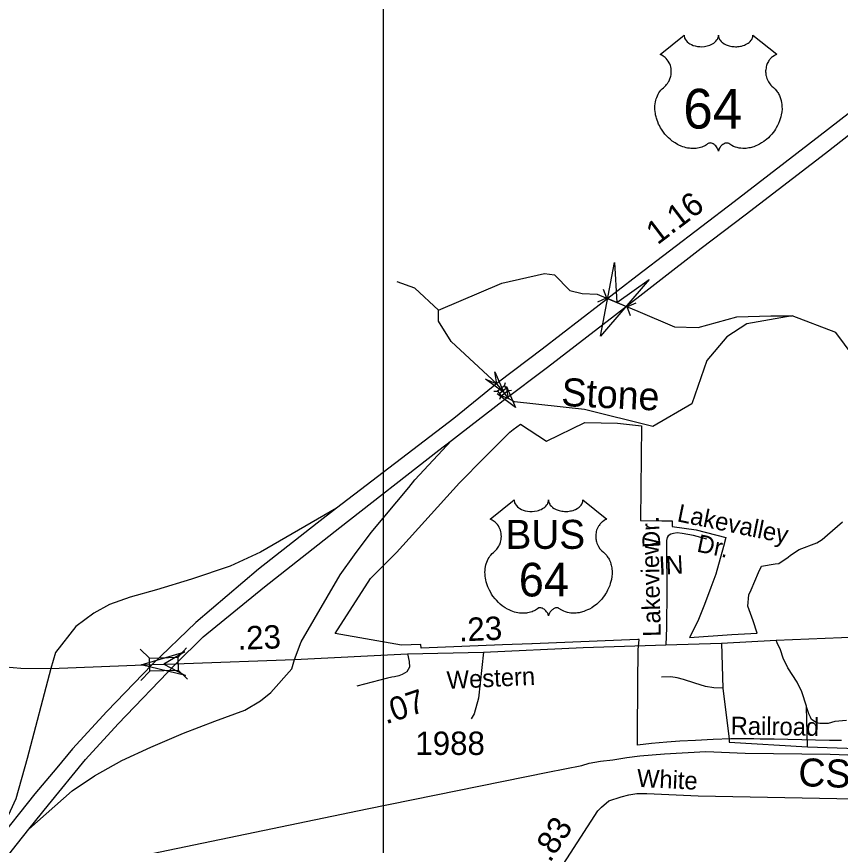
# Model space of a CAD drawing. Extents: x 2220236 to 2384410, y 720751 to 894131.
# Drawn here: x 2297671 to 2302079, y 808527 to 812961 of the extents above; entities that cross this region are included whole.
import ezdxf

# ---------------------------------------------------------------- set-up
doc = ezdxf.new("R2010")
doc.units = 0
doc.layers.add('Default', color=7, linetype='Continuous')

msp = doc.modelspace()

# ---------------------------------------------------------------- linework, layer by layer
at = {"layer": 'Default'}
for p, q in [((2300809.5, 811503.4), (2300827.1, 811455.8)), ((2300780.5, 811435.7), (2300827.1, 811455.8)), ((2300827.1, 811455.8), (2300938.2, 811408.1)), ((2300984.8, 811428.2), (2300938.2, 811408.1)), ((2300955.7, 811360.4), (2300938.2, 811408.1)), ((2300253.7, 810945), (2300291.6, 810973.6)), ((2300282.1, 810986.2), (2300287.7, 811004.2)), ((2300225.3, 810957.1), (2300244.2, 810957.6)), ((2300257.6, 810914.4), (2300263.2, 810932.4)), ((2300300.9, 810961.2), (2300319.8, 810961.8)), ((2301443.3, 809608.4), (2301449.6, 809368.4)), ((2298332.5, 809576.9), (2298382.5, 809529.4)), ((2298533.6, 809533), (2298581.1, 809583.1)), ((2298535.4, 809464.1), (2298585.4, 809416.6)), ((2298336.9, 809408.8), (2298384.4, 809458.9)), ((2301903.3, 809053.7), (2301898.4, 809268))]:
    msp.add_line(p, q, dxfattribs=at)
for points in [[(2299633.7, 818158.8), (2318694.1, 818158.8), (2318694.1, 801601.3), (2299633.7, 801601.3), (2299633.7, 818158.8)], [(2302476.3, 812716.3), (2301971.3, 812324.1), (2301510.5, 811970.5), (2300990.8, 811574.4), (2300482.7, 811182.5), (2300249.8, 811004.5)], [(2300274.8, 810906.3), (2300512.6, 811085.2), (2300870.2, 811361.4), (2301334.3, 811722.6), (2301569.6, 811900.6), (2301999.5, 812230.1), (2302613.3, 812709.4), (2302643.9, 812732.1)], [(2299929.2, 811391.2), (2300267, 811535.2), (2300495.3, 811586.2), (2300548.7, 811578.9), (2300631.3, 811496.3), (2300696.9, 811479.3), (2300777, 811476.9), (2300882.6, 811431.9), (2300995.6, 811384.6), (2301192.2, 811301.9), (2301318.5, 811297.1), (2301524.9, 811355.4), (2301707.1, 811360.3), (2301820.2, 811360.3)], [(2302409.3, 810793.6), (2302054.4, 811271.4), (2301820.2, 811360.3), (2301579.3, 811317.6), (2301471.2, 811247.6), (2301364.4, 811121.7), (2301283.4, 810888.7), (2301076.3, 810768.7), (2300709.2, 810858.7), (2300335.8, 810899.8), (2300302.4, 810917.4), (2300272.6, 810959.3), (2300241.1, 810997), (2299997.3, 811223.4), (2299929.2, 811332.2), (2299929.2, 811391.2), (2299802.3, 811507.5), (2299708.3, 811541.5)], [(2300249.8, 811004.5), (2300010.3, 810810.6), (2299383.2, 810331.2)], [(2299997.6, 810692.7), (2300046.9, 810730.7), (2300274.8, 810906.3)], [(2302085.2, 809087.3), (2302044.2, 809088.1), (2302020.2, 809088.6), (2301946.2, 809090.1), (2301872.5, 809091.5), (2301798.2, 809092.9), (2301724.8, 809094.4), (2301721.2, 809094.4), (2301649, 809095.9), (2301615.2, 809096.6), (2301493.5, 809097), (2301398, 809093.2), (2301303.2, 809087.6), (2301220, 809083.7), (2301149.8, 809079.4), (2301068.2, 809071.9), (2300993, 809062.6), (2300993.5, 809120.3), (2300996, 809392.6), (2300997.2, 809573.5), (2301002.5, 809628.6), (2300995.2, 809628.2), (2300430.2, 809605.6), (2300428, 809605.5), (2300270.5, 809599.1), (2299835.5, 809581.7), (2299834.8, 809601.6), (2299730.2, 809597.4), (2299375.2, 809660.5), (2299564.8, 809954.7), (2299704.8, 810093.9), (2300040.5, 810466.3), (2300174.2, 810602.6), (2300310, 810737.2), (2300328.8, 810751.7), (2300367, 810781.1), (2300506.2, 810688.8), (2300711.5, 810789.9), (2300885.8, 810785.2), (2301014.2, 810772.2), (2301009, 810267.9), (2301009, 810264.5), (2301123.5, 810263.4), (2301129, 810263.3), (2301179, 810262.8), (2301178.8, 810233.8), (2301308, 810215.2), (2301466.2, 810173.8), (2301453, 810125.6), (2301412.2, 809978.8), (2301385.2, 809906.1), (2301352, 809816.5), (2301315.5, 809726.9), (2301272.5, 809639.3), (2301497.5, 809655.1), (2301633, 809661.6), (2301613.2, 809728.6), (2301583, 809807.4), (2301589.2, 809867.3), (2301600.8, 809893.3), (2301641.2, 809986.1), (2301656.8, 810021.1), (2301729.5, 810032.6), (2301750.5, 810035.9), (2301798.8, 810069.6), (2301812.2, 810078.9), (2301857.8, 810110.6), (2301952.8, 810145.4), (2301981.8, 810163.4), (2302010.8, 810188.7), (2302090, 810258.1)], [(2302085.2, 809087.3), (2302044.2, 809088.1), (2302020.2, 809088.6), (2301946.2, 809090.1), (2301872.5, 809091.5), (2301798.2, 809092.9), (2301724.8, 809094.4), (2301721.2, 809094.4), (2301649, 809095.9), (2301615.2, 809096.6), (2301493.5, 809097), (2301398, 809093.2), (2301303.2, 809087.6), (2301220, 809083.7), (2301149.8, 809079.4), (2301068.2, 809071.9), (2300993, 809062.6), (2300993.5, 809120.3), (2300996, 809392.6), (2300997.2, 809573.5), (2301002.5, 809628.6), (2300995.2, 809628.2), (2300430.2, 809605.6), (2300428, 809605.5), (2300270.5, 809599.1), (2299835.5, 809581.7), (2299834.8, 809601.6), (2299730.2, 809597.4), (2299375.2, 809660.5), (2299564.8, 809954.7), (2299704.8, 810093.9), (2300040.5, 810466.3), (2300174.2, 810602.6), (2300310, 810737.2), (2300328.8, 810751.7), (2300367, 810781.1), (2300506.2, 810688.8), (2300711.5, 810789.9), (2300885.8, 810785.2), (2301014.2, 810772.2), (2301009, 810267.9), (2301009, 810264.5), (2301123.5, 810263.4), (2301129, 810263.3), (2301179, 810262.8), (2301178.8, 810233.8), (2301308, 810215.2), (2301466.2, 810173.8), (2301453, 810125.6), (2301412.2, 809978.8), (2301385.2, 809906.1), (2301352, 809816.5), (2301315.5, 809726.9), (2301272.5, 809639.3), (2301497.5, 809655.1), (2301633, 809661.6), (2301613.2, 809728.6), (2301583, 809807.4), (2301589.2, 809867.3), (2301600.8, 809893.3), (2301641.2, 809986.1), (2301656.8, 810021.1), (2301729.5, 810032.6), (2301750.5, 810035.9), (2301798.8, 810069.6), (2301812.2, 810078.9), (2301857.8, 810110.6), (2301952.8, 810145.4), (2301981.8, 810163.4), (2302010.8, 810188.7), (2302090, 810258.1)], [(2298523.1, 809497.7), (2298670.5, 809641.9), (2298997.8, 809910.4), (2299400.8, 810227.6), (2299931.3, 810641.7), (2299997.6, 810692.7)], [(2299158.2, 809521.6), (2299193.9, 809616.8), (2299403.5, 809975.3), (2299478.6, 810080.9), (2299569.2, 810201.4), (2299769.9, 810442.4), (2299801.6, 810482.6), (2299997.6, 810692.7)], [(2299383.2, 810331.2), (2298976.8, 810095.4), (2298813.3, 810019.9), (2298606.7, 809951.5), (2298419.4, 809893.5), (2298279.7, 809854.8), (2298168.2, 809816.2), (2298084.9, 809770), (2297988.3, 809698.7), (2297879.9, 809558.6), (2297855.3, 809472.6)], [(2299383.2, 810331.2), (2299279.4, 810251.2), (2298965.8, 810004.9), (2298630.2, 809719.7), (2298395.9, 809494)], [(2301365.1, 810166), (2301293.9, 810185.5), (2301232.4, 810195.2), (2301206.5, 810198.4), (2301185.4, 810195.2), (2301172.5, 810192), (2301157.9, 810183.9), (2301151.4, 810174.1), (2301148.2, 810157.9), (2301148.2, 810120.7), (2301149.8, 809893.9), (2301148.2, 809691.4), (2301145, 809599.1)], [(2293904.9, 809976.1), (2294556.5, 809984.2), (2295384.3, 809961.9), (2295594.6, 809920), (2295810.1, 809841.6), (2297438.2, 809502.6), (2297569.1, 809485.9), (2297694.7, 809475.5), (2297855.3, 809472.6)], [(2299762.4, 809551.8), (2300169.9, 809560.8), (2300702.5, 809585.2), (2301145, 809599.1), (2301443.3, 809608.4), (2301735.2, 809624.6), (2302347.9, 809650.6), (2303068.3, 809677.4), (2303274.4, 809688), (2303733.1, 809704.8), (2303899.8, 809714), (2304200.9, 809721), (2304302.2, 809721), (2304328.9, 809722.4), (2304352.8, 809725.3), (2304403.5, 809735.1)], [(2301898.4, 809268), (2301897, 809272.6), (2301873.1, 809348.7), (2301847.8, 809400.8), (2301798.5, 809476.8), (2301773.2, 809528.9), (2301757.7, 809573.9), (2301740.8, 809610.5), (2301735.2, 809624.6)], [(2299158.2, 809521.6), (2299762.4, 809551.8)], [(2299762.4, 809551.8), (2299771.1, 809511.2), (2299774, 809481.2), (2299758.5, 809455.2), (2299734.4, 809441.7), (2299716.1, 809434.9), (2299692.9, 809429.1), (2299678.5, 809426.2), (2299656.3, 809422.4), (2299491.3, 809378.9)], [(2300169.9, 809560.8), (2300142.6, 809314.6), (2300119.6, 809230.5), (2300103.8, 809204.4)], [(2297737.2, 808613.5), (2297968.2, 808818.1), (2298087.9, 808899.9), (2298233.6, 808981.7), (2298389.7, 809053.1), (2298563.6, 809127.5), (2298731.5, 809190.9), (2298892.9, 809250.9), (2298976.1, 809300), (2299031.1, 809344.6), (2299144.1, 809471.1), (2299158.2, 809521.6)], [(2298523.1, 809497.7), (2298568.2, 809499.7), (2299158.2, 809521.6)], [(2298395.9, 809494), (2298153.6, 809243.9), (2297970.5, 809042.9), (2297886.8, 808942.4), (2297768.4, 808802.1), (2297554.6, 808534.5)], [(2297855.3, 809472.6), (2297728.2, 808992.1), (2297667.2, 808776.4), (2297554.6, 808534.5)], [(2297737.2, 808613.5), (2297841.8, 808743.7), (2298039.4, 808985.8), (2298214.6, 809176.9), (2298523.1, 809497.7)], [(2297855.3, 809472.6), (2298395.9, 809494)], [(2298395.9, 809494), (2298523.1, 809497.7)], [(2301449.6, 809368.4), (2301401.5, 809370.3), (2301357.4, 809377.7), (2301300.5, 809395.1), (2301240, 809414.8), (2301206.2, 809423.3), (2301171, 809428.9), (2301121.8, 809427.5)], [(2301449.6, 809368.4), (2301484.1, 809095.1), (2301484.6, 809079.2), (2301903.3, 809053.7)], [(2302111.6, 809194.5), (2302049, 809189.6), (2302013.8, 809179.7), (2301989.9, 809178.3), (2301968.8, 809179.7), (2301950.5, 809182.5), (2301939.2, 809191), (2301925.1, 809200.8), (2301919.5, 809212.1), (2301909.7, 809230.4), (2301898.4, 809268)], [(2297485.2, 808295.4), (2298113, 808425.3), (2299547.1, 808722.5), (2300514.6, 808918.9), (2300696.2, 808954.7), (2300734.1, 808967.3), (2300795.9, 808977.8), (2300861.9, 808984.5), (2300935.6, 808997.3), (2301005.4, 809006.2), (2301137.4, 809017.6), (2301359.2, 809029.8), (2301569, 809020.2), (2302025, 809015), (2302689, 808990.3), (2303650.7, 808970.6)], [(2301903.3, 809053.7), (2302535.8, 809031.9), (2303035.9, 809019.9), (2303099.9, 809024.9)], [(2300099.4, 807191.2), (2300143.5, 807369.6), (2300147.1, 807399.6), (2300145, 807417.5), (2300162.2, 807671.7), (2300179.6, 807731.8), (2300254.1, 807876.5), (2300299.1, 807961), (2300322.6, 808001.2), (2300780.8, 808711.9), (2300800.5, 808732.1), (2300840.2, 808764.5), (2300905.9, 808787.2), (2300947.7, 808797.5), (2300989.7, 808804.1), (2301043.7, 808804.7), (2301317.7, 808791.6), (2302893.4, 808762.6)], [(2292591.9, 803356.2), (2293003.8, 803603.7), (2293502.9, 803938), (2293873.3, 804224), (2294268.5, 804550.7), (2294566.7, 804812.2), (2294779.9, 805007.5), (2294960, 805191.9), (2295496.1, 805770.5), (2295825.1, 806169.5), (2295961.2, 806343.1), (2296881.9, 807531.7), (2297484.3, 808293.7), (2297675.7, 808536.8), (2297737.2, 808613.5)]]:
    msp.add_lwpolyline(points, dxfattribs=at)
for points in [[(2301242.7, 812861.4), (2301243, 812856), (2301244.3, 812849.7), (2301245.3, 812846.5), (2301248.2, 812840.2), (2301253.1, 812832.8), (2301259.9, 812825.6), (2301267.6, 812819.3), (2301272.7, 812816), (2301281.5, 812811.3), (2301291.5, 812807.1), (2301302.5, 812803.9), (2301313.9, 812801.6), (2301326.2, 812800.3), (2301338.5, 812800), (2301351.7, 812801), (2301366.3, 812803.8), (2301373, 812805.6), (2301380.5, 812808.2), (2301387.5, 812811), (2301395.2, 812815.1), (2301401.4, 812819.1), (2301406.2, 812822.6), (2301413, 812829.1), (2301418.4, 812835.9), (2301420.7, 812839.7), (2301422.7, 812843.3), (2301425.4, 812851.1), (2301426.2, 812854.5), (2301426.7, 812861.6), (2301427.1, 812855.6), (2301427.7, 812851.9), (2301428.7, 812848.3), (2301430.3, 812844.4), (2301433, 812838.9), (2301436, 812834.4), (2301441.8, 812827.6), (2301445.3, 812824.3), (2301448.6, 812821.6), (2301457.3, 812815.6), (2301467.5, 812810.4), (2301472.6, 812808.2), (2301477.7, 812806.4), (2301484.3, 812804.4), (2301491, 812802.8), (2301497.7, 812801.7), (2301504.5, 812800.7), (2301511.5, 812800.2), (2301517.2, 812800), (2301524.2, 812800.1), (2301530.7, 812800.5), (2301537.3, 812801.2), (2301544.6, 812802.5), (2301550.4, 812803.7), (2301558.2, 812805.8), (2301565.1, 812808.3), (2301571.3, 812811), (2301579.3, 812815.1), (2301585.7, 812819.2), (2301590.4, 812823), (2301596.1, 812828.1), (2301601.4, 812834.3), (2301604.5, 812838.8), (2301606.7, 812843.4), (2301608.7, 812848.3), (2301610, 812853.4), (2301610.6, 812857.9), (2301610.7, 812861.8), (2301739.3, 812759.3), (2301736.3, 812758.2), (2301729.3, 812754.7), (2301723.8, 812751.5), (2301714.9, 812745.2), (2301711.1, 812741.8), (2301707.3, 812738.2), (2301703.8, 812734.4), (2301700.7, 812730.9), (2301697, 812725.7), (2301693.7, 812720.5), (2301690.4, 812714.8), (2301688, 812709.9), (2301684.1, 812699.6), (2301682.2, 812693), (2301681, 812687.5), (2301679.4, 812676), (2301679.1, 812670.5), (2301679.1, 812665.1), (2301679.4, 812659.4), (2301679.9, 812654), (2301680.9, 812648.3), (2301681.8, 812643.3), (2301683.4, 812637.1), (2301685.7, 812630), (2301688.5, 812623), (2301694.4, 812611.9), (2301701.9, 812600.5), (2301707.3, 812594.1), (2301712.6, 812588.6), (2301720.6, 812581.9), (2301724.9, 812578.1), (2301729.8, 812573.2), (2301737.8, 812563.9), (2301741.1, 812559.4), (2301744.4, 812554.5), (2301747.4, 812549.4), (2301750.5, 812543.9), (2301752.9, 812539.2), (2301757.4, 812528.1), (2301760.7, 812517.4), (2301762.3, 812511.8), (2301764.6, 812499.2), (2301765.6, 812493), (2301766.5, 812480.6), (2301766.6, 812465.8), (2301765.4, 812451.6), (2301762.8, 812435.1), (2301760.6, 812425.3), (2301757.2, 812413.8), (2301753.9, 812403.8), (2301748.1, 812389.2), (2301742.9, 812378.5), (2301736.1, 812366.1), (2301731.5, 812358.5), (2301726.1, 812350.5), (2301719.3, 812341.2), (2301711.4, 812331.3), (2301701.9, 812320.9), (2301694.2, 812313.2), (2301684.2, 812304.3), (2301678.1, 812299.3), (2301669.5, 812292.7), (2301657.6, 812284.8), (2301645.9, 812278.1), (2301636, 812273), (2301627.2, 812269.2), (2301615.8, 812264.8), (2301596.8, 812259.6), (2301589.9, 812258.2), (2301581.7, 812256.9), (2301574, 812256.2), (2301566.6, 812255.7), (2301556.6, 812255.7), (2301546.6, 812256.5), (2301537.2, 812257.9), (2301527.4, 812259.9), (2301517.1, 812262.9), (2301507.8, 812266.6), (2301498.4, 812271.2), (2301482.5, 812281.3), (2301477.9, 812283.7), (2301475.3, 812284.4), (2301469.2, 812284.7), (2301463.4, 812283.5), (2301457.5, 812281.1), (2301453.9, 812279.2), (2301449.2, 812276.1), (2301445.5, 812273.2), (2301441.1, 812269), (2301438.1, 812265.5), (2301435.8, 812262.8), (2301431.3, 812255.7), (2301429.7, 812252.4), (2301428, 812248.1), (2301426.5, 812241.7), (2301424.5, 812249.7), (2301422.2, 812255), (2301419.4, 812259.6), (2301416.6, 812263.6), (2301412.1, 812268.8), (2301408.1, 812272.7), (2301403.2, 812276.6), (2301398.1, 812279.7), (2301393.9, 812281.9), (2301390.1, 812283.3), (2301385.5, 812284.4), (2301381.7, 812284.8), (2301378.6, 812284.7), (2301374.3, 812283.7), (2301368.5, 812279.5), (2301363, 812275.7), (2301357, 812272), (2301349.8, 812268.2), (2301344.6, 812265.8), (2301338.4, 812263.3), (2301331.1, 812260.9), (2301323.2, 812258.8), (2301315, 812257.2), (2301307.9, 812256.1), (2301300.2, 812255.4), (2301293.3, 812255.2), (2301286.1, 812255.3), (2301279.3, 812255.8), (2301271.5, 812256.5), (2301261.8, 812257.9), (2301253.8, 812259.8), (2301245.2, 812262), (2301236.5, 812264.8), (2301227.2, 812268.3), (2301215.5, 812273.4), (2301207.4, 812277.6), (2301194.5, 812285), (2301179.5, 812295.4), (2301168.1, 812304.6), (2301159.8, 812312.1), (2301147.6, 812324.6), (2301140.4, 812332.7), (2301129.1, 812347.3), (2301121.9, 812357.9), (2301117.2, 812365.6), (2301110.4, 812378.1), (2301106.6, 812385.9), (2301101.8, 812397.3), (2301098, 812407.7), (2301094.8, 812417.6), (2301093.1, 812423.9), (2301090.6, 812434.9), (2301089.1, 812442.7), (2301087.7, 812453.4), (2301086.9, 812464.8), (2301086.7, 812475.2), (2301087, 812483.8), (2301088, 812493.9), (2301089.7, 812504.7), (2301091.8, 812513.9), (2301093.6, 812520.5), (2301096.4, 812528.5), (2301100, 812537.4), (2301104.2, 812545.9), (2301108.3, 812553), (2301113.4, 812560.6), (2301118.4, 812567), (2301125, 812574.2), (2301131.8, 812580.7), (2301138.1, 812585.8), (2301145.5, 812593.1), (2301149.4, 812597.5), (2301154, 812603.7), (2301157.8, 812609.4), (2301160.7, 812614.5), (2301164.6, 812622), (2301167, 812627.6), (2301170, 812636.3), (2301171.4, 812642.3), (2301173, 812650.2), (2301173.9, 812657.5), (2301174.3, 812666.7), (2301174.1, 812674.3), (2301173.1, 812683.2), (2301171.4, 812691.7), (2301169.4, 812699.2), (2301166.2, 812707.7), (2301163.3, 812713.9), (2301158.4, 812722.4), (2301152.9, 812730.2), (2301147.2, 812736.6), (2301141.5, 812742.3), (2301136.1, 812746.5), (2301130.9, 812750.2), (2301124.3, 812754.2), (2301118, 812757.3), (2301114.1, 812758.9)], [(2301056.5, 811555.3), (2300796.3, 811251.5), (2300869.7, 811644.7), (2300882.6, 811431.9)], [(2300230.6, 811061.1), (2300278.8, 810949.1), (2300181.1, 811022), (2300241.1, 810997)], [(2300292, 810981.5), (2300340.1, 810869.5), (2300242.4, 810942.4), (2300302.4, 810917.4)], [(2300263.2, 810932.4), (2300301.1, 810961), (2300282, 810986.2), (2300244.2, 810957.6)], [(2300333.4, 810374.8), (2300333.8, 810369.5), (2300335.1, 810363.2), (2300336, 810359.9), (2300339, 810353.7), (2300343.9, 810346.3), (2300350.7, 810339.1), (2300358.3, 810332.8), (2300363.5, 810329.5), (2300372.3, 810324.8), (2300382.2, 810320.6), (2300393.3, 810317.4), (2300404.6, 810315.1), (2300417, 810313.7), (2300429.2, 810313.5), (2300442.4, 810314.5), (2300457, 810317.3), (2300463.8, 810319.1), (2300471.3, 810321.7), (2300478.3, 810324.5), (2300486, 810328.6), (2300492.1, 810332.6), (2300496.9, 810336.1), (2300503.8, 810342.6), (2300509.2, 810349.4), (2300511.5, 810353.2), (2300513.5, 810356.8), (2300516.2, 810364.6), (2300516.9, 810368), (2300517.5, 810375.1), (2300517.9, 810369.1), (2300518.5, 810365.4), (2300519.5, 810361.8), (2300521, 810357.9), (2300523.7, 810352.4), (2300526.8, 810347.9), (2300532.5, 810341.1), (2300536.1, 810337.8), (2300539.4, 810335.1), (2300548.1, 810329.1), (2300558.3, 810323.9), (2300563.3, 810321.7), (2300568.5, 810319.9), (2300575, 810317.9), (2300581.8, 810316.3), (2300588.5, 810315.2), (2300595.3, 810314.2), (2300602.3, 810313.7), (2300608, 810313.5), (2300615, 810313.6), (2300621.4, 810314), (2300628, 810314.7), (2300635.3, 810316), (2300641.2, 810317.2), (2300648.9, 810319.3), (2300655.9, 810321.8), (2300662.1, 810324.5), (2300670, 810328.6), (2300676.5, 810332.7), (2300681.2, 810336.5), (2300686.8, 810341.6), (2300692.1, 810347.8), (2300695.2, 810352.3), (2300697.4, 810356.9), (2300699.5, 810361.8), (2300700.7, 810366.9), (2300701.4, 810371.4), (2300701.5, 810375.3), (2300830.1, 810272.8), (2300827, 810271.6), (2300820.1, 810268.2), (2300814.5, 810265), (2300805.7, 810258.7), (2300801.9, 810255.3), (2300798.1, 810251.7), (2300794.6, 810247.9), (2300791.5, 810244.4), (2300787.8, 810239.2), (2300784.4, 810234), (2300781.2, 810228.3), (2300778.8, 810223.4), (2300774.8, 810213.1), (2300772.9, 810206.5), (2300771.7, 810201), (2300770.2, 810189.5), (2300769.8, 810184), (2300769.8, 810178.6), (2300770.1, 810172.9), (2300770.7, 810167.5), (2300771.6, 810161.8), (2300772.6, 810156.8), (2300774.1, 810150.6), (2300776.4, 810143.5), (2300779.2, 810136.5), (2300785.1, 810125.4), (2300792.7, 810114), (2300798.1, 810107.6), (2300803.4, 810102.1), (2300811.3, 810095.4), (2300815.6, 810091.6), (2300820.6, 810086.7), (2300828.6, 810077.4), (2300831.9, 810072.9), (2300835.2, 810068), (2300838.2, 810062.9), (2300841.2, 810057.4), (2300843.7, 810052.7), (2300848.2, 810041.6), (2300851.5, 810030.9), (2300853, 810025.3), (2300855.4, 810012.7), (2300856.3, 810006.5), (2300857.3, 809994.1), (2300857.3, 809979.3), (2300856.2, 809965.1), (2300853.5, 809948.6), (2300851.3, 809938.8), (2300848, 809927.3), (2300844.7, 809917.3), (2300838.8, 809902.7), (2300833.6, 809892), (2300826.9, 809879.6), (2300822.2, 809872), (2300816.8, 809864), (2300810.1, 809854.7), (2300802.2, 809844.8), (2300792.7, 809834.4), (2300785, 809826.7), (2300775, 809817.8), (2300768.9, 809812.8), (2300760.2, 809806.2), (2300748.4, 809798.3), (2300736.7, 809791.6), (2300726.8, 809786.5), (2300717.9, 809782.7), (2300706.6, 809778.3), (2300687.6, 809773.1), (2300680.7, 809771.7), (2300672.5, 809770.4), (2300664.8, 809769.7), (2300657.3, 809769.2), (2300647.3, 809769.2), (2300637.4, 809770), (2300628, 809771.4), (2300618.2, 809773.4), (2300607.9, 809776.4), (2300598.6, 809780.1), (2300589.2, 809784.7), (2300573.3, 809794.8), (2300568.7, 809797.2), (2300566.1, 809797.9), (2300559.9, 809798.2), (2300554.2, 809797), (2300548.2, 809794.6), (2300544.7, 809792.7), (2300539.9, 809789.6), (2300536.3, 809786.7), (2300531.9, 809782.5), (2300528.8, 809779), (2300526.5, 809776.3), (2300522, 809769.2), (2300520.4, 809765.9), (2300518.8, 809761.5), (2300517.3, 809755.2), (2300515.3, 809763.2), (2300512.9, 809768.5), (2300510.2, 809773.1), (2300507.3, 809777.1), (2300502.9, 809782.3), (2300498.8, 809786.2), (2300494, 809790.1), (2300488.8, 809793.2), (2300484.7, 809795.4), (2300480.9, 809796.8), (2300476.2, 809797.9), (2300472.4, 809798.2), (2300469.3, 809798.2), (2300465.1, 809797.2), (2300459.2, 809793), (2300453.7, 809789.2), (2300447.7, 809785.5), (2300440.6, 809781.7), (2300435.3, 809779.3), (2300429.1, 809776.8), (2300421.8, 809774.4), (2300413.9, 809772.3), (2300405.8, 809770.7), (2300398.7, 809769.6), (2300391, 809768.9), (2300384.1, 809768.7), (2300376.9, 809768.8), (2300370.1, 809769.3), (2300362.3, 809770), (2300352.6, 809771.4), (2300344.5, 809773.3), (2300336, 809775.5), (2300327.3, 809778.3), (2300317.9, 809781.8), (2300306.2, 809786.9), (2300298.1, 809791.1), (2300285.3, 809798.5), (2300270.2, 809808.9), (2300258.9, 809818.1), (2300250.6, 809825.6), (2300238.3, 809838.1), (2300231.2, 809846.2), (2300219.9, 809860.8), (2300212.7, 809871.4), (2300208, 809879.1), (2300201.2, 809891.6), (2300197.4, 809899.4), (2300192.5, 809910.8), (2300188.7, 809921.2), (2300185.5, 809931.1), (2300183.8, 809937.4), (2300181.4, 809948.4), (2300179.9, 809956.2), (2300178.5, 809966.9), (2300177.7, 809978.3), (2300177.5, 809988.7), (2300177.8, 809997.3), (2300178.8, 810007.4), (2300180.5, 810018.2), (2300182.5, 810027.3), (2300184.4, 810034), (2300187.1, 810042), (2300190.7, 810050.9), (2300195, 810059.4), (2300199, 810066.5), (2300204.1, 810074.1), (2300209.1, 810080.5), (2300215.7, 810087.7), (2300222.5, 810094.2), (2300228.8, 810099.3), (2300236.3, 810106.6), (2300240.1, 810111), (2300244.8, 810117.2), (2300248.5, 810122.9), (2300251.5, 810128), (2300255.4, 810135.5), (2300257.8, 810141.1), (2300260.7, 810149.8), (2300262.2, 810155.8), (2300263.7, 810163.7), (2300264.7, 810171), (2300265.1, 810180.2), (2300264.9, 810187.8), (2300263.9, 810196.7), (2300262.2, 810205.2), (2300260.2, 810212.7), (2300257, 810221.2), (2300254.1, 810227.4), (2300249.1, 810235.9), (2300243.7, 810243.7), (2300238, 810250.1), (2300232.3, 810255.8), (2300226.8, 810260), (2300221.6, 810263.7), (2300215.1, 810267.7), (2300208.8, 810270.8), (2300204.8, 810272.4)], [(2298575, 809436.7), (2298337.7, 809492.8), (2298571.2, 809562.9), (2298459.5, 809496.4)], [(2298382.5, 809529.4), (2298533.6, 809533.4), (2298535.4, 809462.8), (2298384.4, 809458.9)]]:
    msp.add_lwpolyline(points, close=True, dxfattribs=at)

# ---------------------------------------------------------------- texts
for s, height, p in [('64', 212.5, (2301238.4, 812362)), ('BUS', 155, (2300287.1, 810113.5)), ('64', 180, (2300358.6, 809858.7)), ('1988', 125, (2299805, 809010.8))]:
    msp.add_text(s, height=height, dxfattribs=at).set_placement(p)
for s, height, rotation, p in [('1.16', 125, 37.3087, (2301100.3, 811736.5)), ('Stone', 150, 357.1646, (2300583.8, 810878.6)), ('Lakevalley', 95, 348.3902, (2301201.1, 810261.3)), ('Dr.', 95, 93.5563, (2301116.8, 810121.4)), ('Dr.', 95, 348.2887, (2301306.4, 810099.3)), ('Lakeview', 95, 91.3807, (2301118.1, 809644.2)), ('IN', 98.42, 2.9394, (2301109.8, 809974.6)), ('.23', 125, 2.6229, (2300039.8, 809617.4)), ('.23', 125, 2.1314, (2298855.6, 809572.9)), ('Western', 95, 2.75, (2299975, 809363.4)), ('.07', 125, 18.4452, (2299647.3, 809174)), ('Railroad', 95, 359.0445, (2301491.5, 809120.6)), ('CSX', 150, 357.8695, (2301851.9, 808844.5)), ('White', 95, 357.2627, (2300988.8, 808840.2)), ('.83', 125, 57.2274, (2300525.3, 808430.5))]:
    msp.add_text(s, height=height, rotation=rotation, dxfattribs=at).set_placement(p)

doc.saveas('drawing.dxf')
